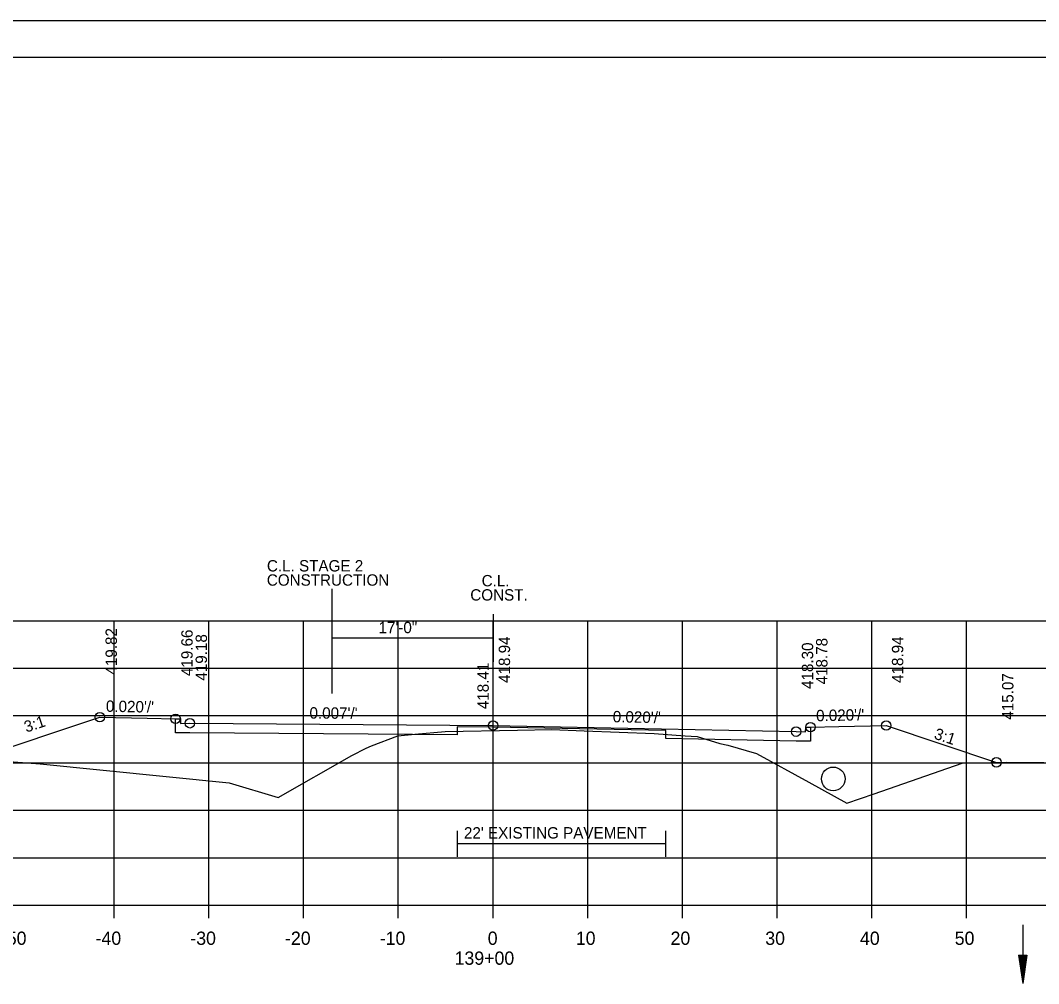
# Model space of a CAD drawing. Extents: x 1538688 to 1540766, y 656250 to 671912.
# Drawn here: x 1538808.3 to 1538915.8, y 661996.4 to 662098 of the extents above; entities that cross this region are included whole.
import ezdxf

# ---------------------------------------------------------------- set-up
doc = ezdxf.new("R2010")
doc.units = 0
for name, color, linetype in [('15', 7, 'Continuous'), ('18', 7, 'Continuous'), ('20', 7, 'Continuous'), ('22', 7, 'Continuous'), ('26', 7, 'Continuous'), ('39', 7, 'Continuous'), ('41', 7, 'Continuous'), ('42', 7, 'Continuous'), ('7', 7, 'Continuous'), ('Borings', 7, 'Continuous'), ('Default', 7, 'Continuous'), ('Horizontal Alignment', 7, 'Continuous'), ('RipRap', 7, 'Continuous'), ('Wall Heights', 7, 'Continuous')]:
    doc.layers.add(name, color=color, linetype=linetype)

msp = doc.modelspace()

# ---------------------------------------------------------------- linework, layer by layer
at = {"layer": '15'}
for p, q in [((1538913.65, 661999.38), (1538914.1, 661996.38)), ((1538913.65, 661999.38), (1538914.55, 661999.38)), ((1538913.72, 661999.38), (1538914.1, 661996.88)), ((1538913.8, 661999.38), (1538914.1, 661997.4)), ((1538913.88, 661999.38), (1538914.1, 661997.9)), ((1538913.95, 661999.38), (1538914.1, 661998.41)), ((1538914.03, 661999.38), (1538914.1, 661998.91)), ((1538914.55, 661999.38), (1538914.1, 661996.38)), ((1538914.25, 661999.38), (1538914.1, 661998.41)), ((1538914.4, 661999.38), (1538914.1, 661997.4)), ((1538914.47, 661999.38), (1538914.1, 661996.88)), ((1538914.32, 661999.38), (1538914.1, 661997.9)), ((1538914.17, 661999.38), (1538914.1, 661998.91))]:
    msp.add_line(p, q, dxfattribs=at)
at = {"layer": '18'}
msp.add_lwpolyline([(1538799.55, 662020.38), (1538810.37, 662019.58), (1538830.34, 662017.56), (1538835.5, 662016.02), (1538843.27, 662020.44), (1538844.78, 662021.24), (1538845.36, 662021.48), (1538848.12, 662022.53), (1538849.93, 662022.71), (1538853.14, 662023), (1538860.76, 662023.13), (1538864.39, 662023.18), (1538867.81, 662023.04), (1538875.18, 662022.76), (1538878.46, 662022.53), (1538879.74, 662022.46), (1538882.13, 662021.71), (1538882.98, 662021.54), (1538886, 662020.68), (1538891.51, 662017.63), (1538895.53, 662015.42), (1538898.42, 662016.41), (1538907.69, 662019.64), (1538912.42, 662019.76), (1538924.15, 662019.63)], dxfattribs=at)
at = {"layer": '20'}
msp.add_lwpolyline([(1538803.48, 662020.09), (1538816.67, 662024.49), (1538821.67, 662024.39), (1538824.67, 662024.33), (1538825.17, 662024.33), (1538825.18, 662023.83), (1538826.18, 662023.85), (1538858.18, 662023.61), (1538890.18, 662022.97), (1538891.18, 662022.95), (1538891.19, 662023.45), (1538891.69, 662023.45), (1538894.69, 662023.51), (1538899.69, 662023.61), (1538911.32, 662019.73)], dxfattribs=at)
at = {"layer": '22'}
for p, q in [((1538718.18, 662034.67), (1538998.18, 662034.67)), ((1538818.18, 662004.67), (1538818.18, 662034.67)), ((1538828.18, 662004.67), (1538828.18, 662034.67)), ((1538838.18, 662004.67), (1538838.18, 662034.67)), ((1538848.18, 662004.67), (1538848.18, 662034.67)), ((1538858.18, 662004.67), (1538858.18, 662034.67)), ((1538868.18, 662004.67), (1538868.18, 662034.67)), ((1538878.18, 662004.67), (1538878.18, 662034.67)), ((1538888.18, 662004.67), (1538888.18, 662034.67)), ((1538898.18, 662004.67), (1538898.18, 662034.67)), ((1538908.18, 662004.67), (1538908.18, 662034.67)), ((1538718.18, 662029.67), (1538998.18, 662029.67)), ((1538718.18, 662024.67), (1538998.18, 662024.67)), ((1538718.18, 662019.67), (1538998.18, 662019.67)), ((1538718.18, 662014.67), (1538998.18, 662014.67)), ((1538718.18, 662009.67), (1538998.18, 662009.67)), ((1538718.18, 662004.67), (1538998.18, 662004.67))]:
    msp.add_line(p, q, dxfattribs=at)
at = {"layer": '26'}
msp.add_line((1538687.78, 662098.02), (1539021.11, 662098.02), dxfattribs=at)
msp.add_lwpolyline([(1538687.77, 662098.02), (1539021.11, 662098.02), (1539021.11, 661884.69), (1538687.77, 661884.69)], close=True, dxfattribs=at)
for centre in [(1538816.67, 662024.49), (1538824.67, 662024.33), (1538826.18, 662023.85), (1538858.18, 662023.61), (1538891.69, 662023.45), (1538899.69, 662023.61), (1538890.18, 662022.97), (1538911.32, 662019.73)]:
    msp.add_circle(centre, 0.5, dxfattribs=at)
at = {"layer": '39'}
msp.add_line((1538914.1, 662002.57), (1538914.1, 661996.38), dxfattribs=at)
msp.add_circle((1538894.1, 662017.98), 1.25, dxfattribs=at)
at = {"layer": '7'}
for p, q in [((1538854.4, 662012.51), (1538854.4, 662009.76)), ((1538876.4, 662012.51), (1538876.4, 662009.76)), ((1538876.4, 662011.13), (1538854.4, 662011.13))]:
    msp.add_line(p, q, dxfattribs=at)
at = {"layer": 'Borings'}
for p, q in [((1538718.18, 662004.67), (1538998.18, 662004.67)), ((1538818.18, 662003.27), (1538818.18, 662004.67)), ((1538828.18, 662003.27), (1538828.18, 662004.67)), ((1538838.18, 662003.27), (1538838.18, 662004.67)), ((1538848.18, 662003.27), (1538848.18, 662004.67)), ((1538858.18, 662003.27), (1538858.18, 662004.67)), ((1538868.18, 662003.27), (1538868.18, 662004.67)), ((1538878.18, 662003.27), (1538878.18, 662004.67)), ((1538888.18, 662003.27), (1538888.18, 662004.67)), ((1538898.18, 662003.27), (1538898.18, 662004.67)), ((1538908.18, 662003.27), (1538908.18, 662004.67))]:
    msp.add_line(p, q, dxfattribs=at)
at = {"layer": 'Default'}
for p, q in [((1538841.17, 662038.03), (1538841.17, 662026.98)), ((1538858.18, 662035.35), (1538858.18, 662030.35)), ((1538858.18, 662032.85), (1538841.17, 662032.85))]:
    msp.add_line(p, q, dxfattribs=at)
at = {"layer": 'RipRap'}
for p, q in [((1538700.18, 662094.13), (1539016.36, 662094.13)), ((1538852.7, 662093.87), (1538852.7, 662093.87)), ((1538852.7, 662093.87), (1538852.7, 662093.87))]:
    msp.add_line(p, q, dxfattribs=at)
at = {"layer": 'Wall Heights'}
msp.add_lwpolyline([(1538891.69, 662023.45), (1538891.69, 662021.95), (1538890.18, 662021.97), (1538876.41, 662022.25), (1538876.41, 662023.08), (1538858.18, 662023.44), (1538854.41, 662023.47), (1538854.41, 662022.64), (1538826.18, 662022.85), (1538824.67, 662022.83), (1538824.67, 662024.33)], dxfattribs=at)

# ---------------------------------------------------------------- texts
at = {"layer": '41'}
for s, p in [('419.82', (1538818.47, 662028.99)), ('419.66', (1538826.47, 662028.83)), ('419.18', (1538827.98, 662028.35)), ('418.94', (1538859.98, 662028.11)), ('418.78', (1538893.49, 662027.95)), ('418.94', (1538901.49, 662028.11)), ('418.30', (1538891.98, 662027.47)), ('418.41', (1538857.73, 662025.34)), ('415.07', (1538913.12, 662024.23))]:
    msp.add_text(s, height=1.2, rotation=90, dxfattribs=at).set_placement(p)
at = {"layer": '42'}
for s, rotation, p in [("0.020'/'", 358.8542, (1538817.3, 662025.07)), ("0.007'/'", 359.5768, (1538838.8, 662024.35)), ("0.020'/'", 358.8542, (1538870.81, 662023.96)), ("0.020'/'", 1.1458, (1538892.3, 662024.06)), ('3:1', 18.4349, (1538808.91, 662022.86)), ('3:1', 341.5651, (1538904.66, 662022.25))]:
    msp.add_text(s, height=1.2, rotation=rotation, dxfattribs=at).set_placement(p)
at = {"layer": '7'}
msp.add_text("22' EXISTING PAVEMENT", height=1.2, dxfattribs=at).set_placement((1538855.11, 662011.69))
at = {"layer": 'Default'}
for s, p in [('C.L. STAGE 2', (1538834.31, 662039.87)), ('CONSTRUCTION', (1538834.3, 662038.37)), ('C.L.', (1538856.98, 662038.3)), ('CONST.', (1538855.78, 662036.8)), ('17\'-0"', (1538846.09, 662033.36))]:
    msp.add_text(s, height=1.2, dxfattribs=at).set_placement(p)
at = {"layer": 'Horizontal Alignment'}
for s, p in [('-50', (1538806.22, 662000.47)), ('-40', (1538816.22, 662000.47)), ('-30', (1538826.22, 662000.47)), ('-20', (1538836.22, 662000.47)), ('-10', (1538846.22, 662000.47)), ('0', (1538857.62, 662000.47)), ('10', (1538866.92, 662000.47)), ('20', (1538876.92, 662000.47)), ('30', (1538886.92, 662000.47)), ('40', (1538896.92, 662000.47)), ('50', (1538906.92, 662000.47)), ('139+00', (1538854.12, 661998.37))]:
    msp.add_text(s, height=1.4, dxfattribs=at).set_placement(p)

doc.saveas('drawing.dxf')
